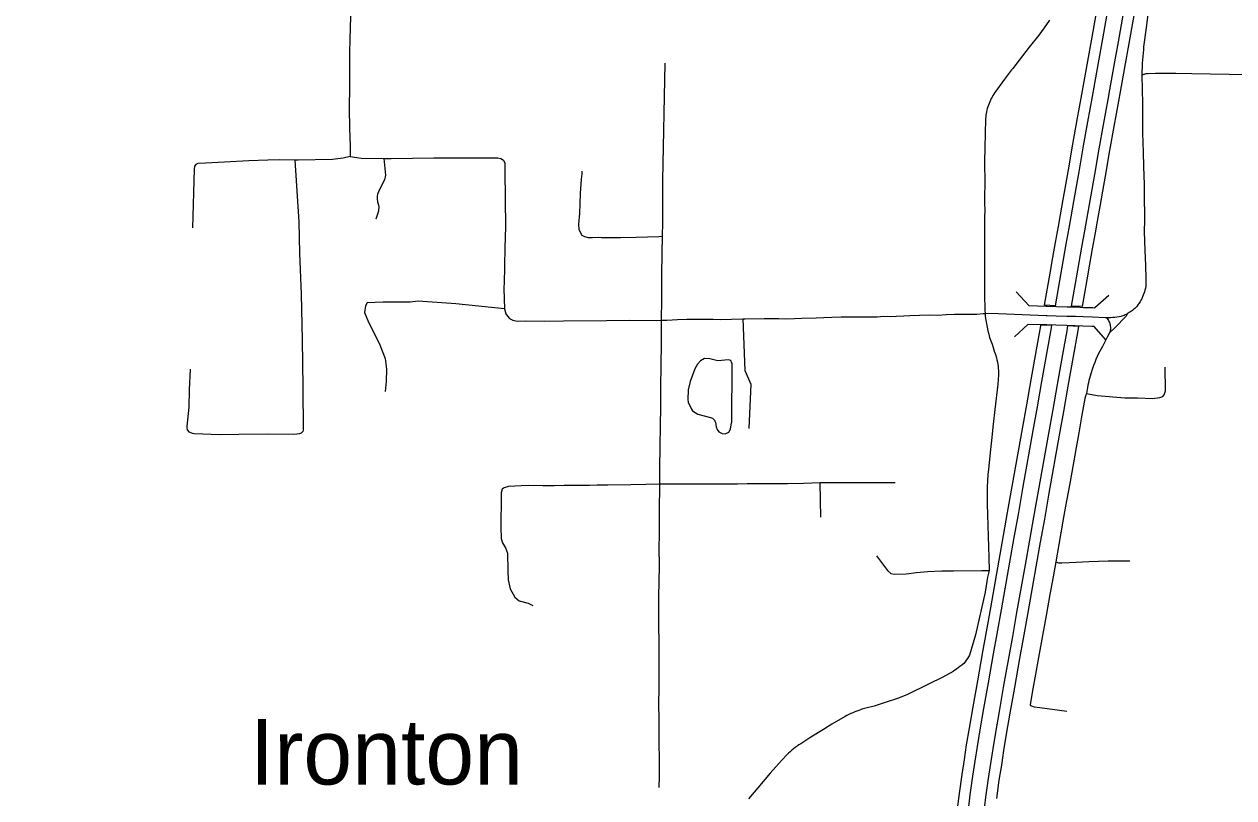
# Model space of a CAD drawing. Extents: x -19 to 366, y -4 to 359.
# Drawn here: x 154.161 to 156.004, y 183.524 to 184.705 of the extents above; entities that cross this region are included whole.
import ezdxf

# ---------------------------------------------------------------- set-up
doc = ezdxf.new("R2010")
doc.units = 0
for name, color, linetype in [('R_Exist Surface Annot', 7, 'Continuous'), ('R_Horz Alg Annot', 7, 'Continuous'), ('R_ROW', 7, 'Continuous'), ('R_Temp Easement', 7, 'Continuous'), ('R_Vert Alg', 7, 'Continuous'), ('R_Water', 7, 'Continuous'), ('Sheet Fence', 7, 'Continuous')]:
    doc.layers.add(name, color=color, linetype=linetype)

msp = doc.modelspace()

# ---------------------------------------------------------------- linework, layer by layer
at = {"layer": 'R_Exist Surface Annot'}
for points in [[(155.7154, 184.2759), (155.7241, 184.3249), (155.7284, 184.3485), (155.7324, 184.3718), (155.737, 184.3962), (155.7398, 184.4136), (155.744, 184.437), (155.7482, 184.4598), (155.7522, 184.4824), (155.7588, 184.5216), (155.7654, 184.5586), (155.7725, 184.5972), (155.7751, 184.6114), (155.7815, 184.6485), (155.7881, 184.6851), (155.8031, 184.7688)], [(155.8189, 184.766), (155.8039, 184.6822), (155.7973, 184.6457), (155.7909, 184.6086), (155.7884, 184.5944), (155.7813, 184.5557), (155.7746, 184.5189), (155.7681, 184.4796), (155.764, 184.4569), (155.7599, 184.4341), (155.7557, 184.4109), (155.7528, 184.3934), (155.7482, 184.369), (155.7442, 184.3456), (155.7399, 184.3221), (155.7316, 184.2752), (155.7154, 184.2759)], [(155.7565, 184.2744), (155.7641, 184.3177), (155.7684, 184.3413), (155.7725, 184.3646), (155.7771, 184.3892), (155.78, 184.4067), (155.7841, 184.4297), (155.7883, 184.4526), (155.7923, 184.4754), (155.7989, 184.5147), (155.8055, 184.5513), (155.8126, 184.59), (155.8152, 184.6044), (155.8216, 184.6414), (155.8282, 184.6779), (155.8432, 184.7617)], [(155.859, 184.7588), (155.844, 184.675), (155.8374, 184.6386), (155.831, 184.6016), (155.8284, 184.5871), (155.8213, 184.5484), (155.8148, 184.5119), (155.8082, 184.4727), (155.8041, 184.4497), (155.7999, 184.4268), (155.7958, 184.404), (155.7929, 184.3864), (155.7883, 184.3618), (155.7843, 184.3385), (155.78, 184.3149), (155.7728, 184.2739), (155.7565, 184.2744)], [(155.5826, 183.5041), (155.5858, 183.531), (155.5899, 183.5602), (155.5937, 183.5828), (155.5969, 183.6055), (155.6013, 183.631), (155.6067, 183.6633), (155.6137, 183.7028), (155.6216, 183.7471), (155.6272, 183.7776), (155.6335, 183.8142), (155.6465, 183.8869), (155.6531, 183.9246), (155.6594, 183.9597), (155.6664, 183.9993), (155.682, 184.0876), (155.6885, 184.1239), (155.6953, 184.1622), (155.7033, 184.2077), (155.7098, 184.2443), (155.7101, 184.246)], [(155.7101, 184.246), (155.7264, 184.2459), (155.7256, 184.2414), (155.7191, 184.2049), (155.7112, 184.1595), (155.7044, 184.121), (155.6978, 184.0847), (155.6822, 183.9965), (155.6752, 183.9569), (155.6689, 183.9218), (155.6624, 183.8841), (155.6494, 183.8114), (155.643, 183.7748), (155.6374, 183.7442), (155.6296, 183.7), (155.6225, 183.6606), (155.6172, 183.6283), (155.6128, 183.603), (155.6096, 183.5804), (155.6058, 183.5577), (155.6018, 183.5289), (155.5985, 183.5022)], [(155.623, 183.4993), (155.6262, 183.5257), (155.6302, 183.554), (155.6339, 183.5766), (155.6371, 183.5992), (155.6414, 183.6242), (155.6468, 183.6564), (155.6538, 183.6957), (155.6616, 183.7399), (155.6672, 183.7705), (155.6736, 183.8071), (155.6866, 183.8799), (155.6932, 183.9175), (155.6994, 183.9526), (155.7065, 183.9923), (155.722, 184.0804), (155.7286, 184.1167), (155.7354, 184.1552), (155.7434, 184.2006), (155.7499, 184.2371), (155.7513, 184.2449), (155.7675, 184.244)], [(155.7675, 184.244), (155.7657, 184.2343), (155.7592, 184.1978), (155.7513, 184.1524), (155.7445, 184.1138), (155.7379, 184.0776), (155.7223, 183.9894), (155.7153, 183.9498), (155.709, 183.9147), (155.7025, 183.8771), (155.6895, 183.8043), (155.6831, 183.7676), (155.6775, 183.737), (155.6697, 183.6929), (155.6627, 183.6537), (155.6573, 183.6215), (155.653, 183.5967), (155.6498, 183.5742), (155.6461, 183.5516), (155.6422, 183.5236)]]:
    msp.add_lwpolyline(points, dxfattribs=at)
at = {"layer": 'R_ROW'}
msp.add_line((155.3748, 183.9527), (155.3738, 184.0052), dxfattribs=at)
for points in [[(154.6631, 185.0017), (154.6626, 184.9851), (154.6623, 184.9665), (154.662, 184.9419), (154.6615, 184.9192), (154.6613, 184.8962), (154.6603, 184.8683), (154.6602, 184.8461), (154.6594, 184.8225), (154.6581, 184.7804), (154.6584, 184.7608), (154.6577, 184.7162), (154.6574, 184.699), (154.6566, 184.6812), (154.6563, 184.6618), (154.6563, 184.6429), (154.6562, 184.6102), (154.6556, 184.5759), (154.6563, 184.5462), (154.6572, 184.5188), (154.6575, 184.5026)], [(155.9026, 184.8897), (155.899, 184.874), (155.8949, 184.8492), (155.8902, 184.8247), (155.883, 184.7815), (155.8793, 184.7596), (155.8741, 184.7281), (155.8704, 184.6991), (155.8665, 184.6699), (155.8663, 184.6676), (155.8663, 184.6653), (155.8645, 184.6453), (155.8638, 184.6264)], [(155.723, 184.7107), (155.7149, 184.699), (155.7067, 184.6879), (155.6921, 184.6694), (155.6771, 184.65), (155.6672, 184.6372)], [(155.137, 184.6451), (155.1335, 184.4663), (155.1333, 184.4022), (155.1328, 184.3806)], [(155.6672, 184.6372), (155.6654, 184.6348), (155.6546, 184.6206), (155.6398, 184.6003), (155.6384, 184.5981), (155.637, 184.5958), (155.6357, 184.5934), (155.6344, 184.5911), (155.6332, 184.5887), (155.632, 184.5862), (155.631, 184.5838), (155.63, 184.5813), (155.6292, 184.5788), (155.6284, 184.5763), (155.6277, 184.5738), (155.6271, 184.5712), (155.6267, 184.5686), (155.6263, 184.566), (155.626, 184.5633), (155.6258, 184.5607), (155.6252, 184.5368), (155.6245, 184.5177), (155.6243, 184.4939), (155.6244, 184.463), (155.6241, 184.4407), (155.6242, 184.4299), (155.6244, 184.4221), (155.6242, 184.4095), (155.6239, 184.3937), (155.6242, 184.3781), (155.6239, 184.3508), (155.624, 184.329), (155.6241, 184.3097), (155.6241, 184.2926), (155.6248, 184.2682), (155.625, 184.2634)], [(155.8638, 184.6264), (155.8648, 184.6271), (155.8658, 184.6277), (155.8669, 184.6282), (155.868, 184.6286), (155.8692, 184.6289), (155.8703, 184.6292), (155.8715, 184.6294), (155.8727, 184.6294), (155.8847, 184.6297), (155.9007, 184.6297), (155.9156, 184.63), (155.9403, 184.6292), (155.9678, 184.6287), (155.9971, 184.6282), (156.0262, 184.628), (156.0507, 184.6279), (156.075, 184.6276), (156.0985, 184.6277)], [(155.8638, 184.6264), (155.8648, 184.5839), (155.865, 184.5649), (155.8651, 184.5385), (155.8653, 184.5243), (155.8659, 184.5091), (155.8665, 184.4881), (155.8669, 184.4733), (155.8672, 184.4608), (155.8672, 184.4467), (155.8673, 184.4325), (155.8679, 184.42), (155.8678, 184.4052), (155.8676, 184.3886), (155.8681, 184.3735), (155.8685, 184.3601), (155.8693, 184.3363), (155.8699, 184.3169), (155.8699, 184.3046), (155.8694, 184.3019), (155.8687, 184.2991), (155.868, 184.2964), (155.8671, 184.2937), (155.8661, 184.2911), (155.8651, 184.2885), (155.8638, 184.2859), (155.8625, 184.2835), (155.8611, 184.281), (155.8595, 184.2787), (155.8579, 184.2764), (155.8561, 184.2742), (155.8552, 184.2731), (155.854, 184.272), (155.853, 184.271), (155.8519, 184.27), (155.8507, 184.269), (155.8496, 184.2681), (155.8483, 184.2671), (155.8471, 184.2663), (155.8458, 184.2654), (155.8446, 184.2646), (155.8431, 184.2638), (155.8419, 184.2632)], [(154.6575, 184.5026), (154.6465, 184.5001), (154.6302, 184.4984), (154.5779, 184.4973), (154.5732, 184.4974)], [(154.6575, 184.5026), (154.6741, 184.5001), (154.7087, 184.5)], [(154.7087, 184.5), (154.7113, 184.4745), (154.7097, 184.4674), (154.7019, 184.4526), (154.6988, 184.4453), (154.6985, 184.4421), (154.6983, 184.4384), (154.6988, 184.4335), (154.701, 184.4269), (154.7005, 184.4192), (154.6966, 184.407)], [(154.7087, 184.5), (154.7196, 184.5), (154.7849, 184.5009), (154.8512, 184.5009), (154.8824, 184.5008), (154.8872, 184.5), (154.8908, 184.4973), (154.8929, 184.4925), (154.893, 184.4894), (154.8932, 184.4803), (154.894, 184.3955), (154.8933, 184.3633), (154.8922, 184.3087), (154.8917, 184.3043), (154.8916, 184.3007), (154.8924, 184.2709), (154.8926, 184.2704)], [(154.5732, 184.4974), (154.5495, 184.4977), (154.5321, 184.4974), (154.5028, 184.4964), (154.4658, 184.4941), (154.4368, 184.4927), (154.425, 184.4921), (154.4221, 184.4906), (154.4203, 184.4879), (154.4198, 184.4833), (154.4169, 184.3942)], [(154.5732, 184.4974), (154.5793, 184.403), (154.5801, 184.3553), (154.5825, 184.293), (154.5841, 184.2232), (154.5851, 184.1508)], [(155.1328, 184.3806), (155.1276, 184.3805), (155.0932, 184.3792), (155.0692, 184.3786), (155.0572, 184.3788), (155.0403, 184.3788), (155.0358, 184.3792), (155.0266, 184.3789), (155.0208, 184.3789), (155.0151, 184.3803), (155.0111, 184.3825), (155.0083, 184.3867), (155.0063, 184.3916), (155.006, 184.3996), (155.0075, 184.4159), (155.0086, 184.4462), (155.0098, 184.4682), (155.0109, 184.4764), (155.0111, 184.4806)], [(155.1328, 184.3806), (155.1322, 184.3557), (155.1316, 184.321), (155.1316, 184.2848), (155.1312, 184.2529)], [(154.8926, 184.2704), (154.8183, 184.278), (154.7608, 184.2822), (154.7486, 184.2808), (154.7229, 184.2806), (154.7077, 184.2804), (154.683, 184.2794), (154.6806, 184.275), (154.6793, 184.265), (154.6853, 184.2502), (154.7013, 184.2181), (154.7107, 184.1946), (154.7127, 184.1786), (154.712, 184.1598), (154.7107, 184.1444)], [(154.8926, 184.2704), (154.8948, 184.263), (154.8971, 184.2594), (154.9003, 184.2558), (154.9052, 184.2534), (154.912, 184.2518), (154.9238, 184.2519), (154.9532, 184.2517), (154.9825, 184.2521), (155.0481, 184.2527), (155.0836, 184.2529), (155.1249, 184.2526), (155.1312, 184.2529)], [(155.2558, 184.255), (155.2594, 184.255), (155.2882, 184.2558), (155.2992, 184.2556), (155.3107, 184.2558), (155.3211, 184.2554), (155.3345, 184.2558), (155.3459, 184.2562), (155.3673, 184.2568), (155.3793, 184.2574), (155.3916, 184.2577), (155.4056, 184.2582), (155.4185, 184.2582), (155.4356, 184.258), (155.4481, 184.258), (155.4603, 184.2583), (155.4706, 184.259), (155.4801, 184.2589), (155.4895, 184.2593), (155.5011, 184.2596), (155.5105, 184.2602), (155.5396, 184.2611), (155.553, 184.261), (155.5655, 184.2617), (155.5784, 184.2624), (155.5981, 184.2624), (155.6125, 184.2623), (155.622, 184.2634), (155.625, 184.2634)], [(155.625, 184.2634), (155.6295, 184.2636), (155.6448, 184.2631), (155.6691, 184.2622), (155.718, 184.2605), (155.7194, 184.2605), (155.7334, 184.26)], [(155.625, 184.2634), (155.6253, 184.2585), (155.6262, 184.2531), (155.6271, 184.2478), (155.6281, 184.2424), (155.6293, 184.2371), (155.6305, 184.2319), (155.6318, 184.2266), (155.6338, 184.2215), (155.6356, 184.2164), (155.6374, 184.2113), (155.639, 184.2061), (155.6407, 184.2009), (155.6422, 184.1957), (155.643, 184.1925), (155.6437, 184.1892), (155.6442, 184.186), (155.6447, 184.1824), (155.6451, 184.1795), (155.6453, 184.1762), (155.6454, 184.1729), (155.6454, 184.1696), (155.6442, 184.1556), (155.64, 184.1171), (155.6372, 184.0945), (155.6346, 184.0694), (155.6325, 184.0514), (155.6315, 184.0405), (155.63, 184.026), (155.6293, 184.0174), (155.6288, 184.0087), (155.6283, 183.9972), (155.6281, 183.9817), (155.6284, 183.973), (155.6287, 183.9562), (155.6305, 183.8911), (155.6311, 183.8715)], [(155.8099, 184.257), (155.8131, 184.2571), (155.8163, 184.2572), (155.8195, 184.2575), (155.8227, 184.2578), (155.8259, 184.2583), (155.8291, 184.2589), (155.8322, 184.2595), (155.8353, 184.2603), (155.837, 184.2609), (155.8387, 184.2616), (155.8403, 184.2623), (155.8419, 184.2632)], [(155.8419, 184.2632), (155.84, 184.259), (155.8229, 184.2415), (155.8148, 184.2339)], [(155.1312, 184.2529), (155.1311, 184.2132), (155.1306, 184.1892), (155.1303, 184.1461), (155.1301, 184.1188), (155.1297, 184.0939), (155.1294, 184.0585), (155.1288, 184.0293), (155.1288, 184.0028)], [(155.1312, 184.2529), (155.1399, 184.2533), (155.1562, 184.254), (155.1706, 184.2545), (155.181, 184.2546), (155.1871, 184.2548), (155.1984, 184.2549), (155.2106, 184.2548), (155.2222, 184.2543), (155.2384, 184.2547), (155.2558, 184.255)], [(155.2558, 184.255), (155.259, 184.1764), (155.268, 184.1554), (155.2651, 184.0878)], [(155.7334, 184.26), (155.7494, 184.2595)], [(155.7494, 184.2595), (155.7603, 184.2591), (155.7628, 184.2591), (155.7743, 184.2585), (155.7885, 184.2582), (155.8084, 184.257), (155.8099, 184.257)], [(155.8099, 184.257), (155.8111, 184.2557), (155.8121, 184.2542), (155.813, 184.2527), (155.8138, 184.2511), (155.8145, 184.2495), (155.815, 184.2478), (155.8155, 184.2461), (155.8158, 184.2444), (155.816, 184.2426), (155.816, 184.2409), (155.8159, 184.2391), (155.8157, 184.2373), (155.8153, 184.2356), (155.8148, 184.2339)], [(155.8148, 184.2339), (155.8109, 184.2273), (155.8037, 184.2129), (155.7976, 184.2021), (155.7957, 184.1975), (155.7938, 184.193), (155.7921, 184.1884), (155.7904, 184.1838), (155.7888, 184.1792), (155.7861, 184.1712), (155.7851, 184.1677), (155.7842, 184.1643), (155.7833, 184.1609), (155.7825, 184.1574), (155.7818, 184.1539), (155.7813, 184.1506), (155.7793, 184.1413)], [(154.5851, 184.1508), (154.5859, 184.0853), (154.5852, 184.0835), (154.5828, 184.0809), (154.5797, 184.0797), (154.5763, 184.0793), (154.5703, 184.0789), (154.5332, 184.0792), (154.4877, 184.0785), (154.4587, 184.0782), (154.4196, 184.0796), (154.4171, 184.0805), (154.4126, 184.0823), (154.4093, 184.0857), (154.4088, 184.0887), (154.4088, 184.0914), (154.4119, 184.1203), (154.4124, 184.1467), (154.4142, 184.1783)], [(155.7793, 184.1413), (155.7958, 184.1383), (155.8381, 184.1348), (155.8573, 184.1347), (155.8799, 184.1337), (155.8915, 184.1351), (155.8958, 184.1365), (155.8979, 184.139), (155.8999, 184.1451), (155.8992, 184.1815)], [(155.7793, 184.1413), (155.7781, 184.1374), (155.7772, 184.1339), (155.7717, 184.1056), (155.7677, 184.0815), (155.7636, 184.0587), (155.7617, 184.0471), (155.7597, 184.0355), (155.7535, 184.0016), (155.7476, 183.9696), (155.7437, 183.9463), (155.7373, 183.9108), (155.7329, 183.8846)], [(155.1288, 184.0028), (155.1078, 184.0026), (155.0853, 184.002), (155.0502, 184.0013), (155.0339, 184.0013), (155.0219, 184.001), (155.0076, 184.001), (154.9943, 184.0009), (154.9836, 184.0007), (154.9681, 184.0004), (154.951, 184.0004), (154.9294, 184.0007), (154.9182, 184.0005), (154.8988, 183.9995), (154.8921, 183.9975), (154.889, 183.9954), (154.8874, 183.9896), (154.8875, 183.9679), (154.8872, 183.9538), (154.8872, 183.9373), (154.8875, 183.9202), (154.8894, 183.9135), (154.8941, 183.9056), (154.8969, 183.8975), (154.8977, 183.8707), (154.8983, 183.8569), (154.9011, 183.8435), (154.9081, 183.8306), (154.9151, 183.8251), (154.9284, 183.8213), (154.9356, 183.8181)], [(155.1288, 184.0028), (155.1287, 183.9875), (155.1285, 183.9763), (155.1283, 183.9425), (155.1283, 183.925), (155.1279, 183.9067), (155.1285, 183.8777), (155.1273, 183.8316), (155.1273, 183.7915), (155.1279, 183.7573), (155.1278, 183.7126), (155.1277, 183.696), (155.1275, 183.664), (155.1276, 183.6478), (155.1276, 183.6304), (155.1277, 183.6171), (155.128, 183.6097), (155.1282, 183.5815), (155.1281, 183.557), (155.128, 183.5403)], [(155.3738, 184.0052), (155.3484, 184.0042), (155.3241, 184.0037), (155.2844, 184.0034), (155.2625, 184.0034), (155.2474, 184.0031), (155.2329, 184.003), (155.2154, 184.003), (155.1881, 184.0032), (155.1736, 184.0031), (155.1565, 184.0031), (155.1288, 184.0028)], [(155.4878, 184.0049), (155.3738, 184.0052)], [(155.4595, 183.8936), (155.4765, 183.8711), (155.4814, 183.8665), (155.4867, 183.8656), (155.5046, 183.8664), (155.5207, 183.8682), (155.5373, 183.8695), (155.5591, 183.8706), (155.5768, 183.8706), (155.6193, 183.8711), (155.6311, 183.8715)], [(155.7329, 183.8846), (155.7286, 183.8617), (155.7237, 183.8347), (155.7181, 183.8026), (155.7106, 183.7607), (155.6979, 183.6906), (155.6936, 183.6669), (155.6944, 183.6652), (155.6997, 183.6635), (155.7084, 183.6621), (155.7498, 183.6567)], [(155.7329, 183.8846), (155.7368, 183.8829), (155.7418, 183.8829), (155.764, 183.8839), (155.7831, 183.8848), (155.8127, 183.8858), (155.8316, 183.8858), (155.8458, 183.8859)], [(155.6311, 183.8715), (155.6287, 183.8611), (155.6251, 183.8382), (155.6102, 183.7731), (155.6011, 183.742), (155.5996, 183.7394), (155.598, 183.7368), (155.5963, 183.7344), (155.5945, 183.732), (155.5926, 183.7296), (155.5897, 183.7271), (155.5867, 183.7247), (155.5841, 183.7227), (155.5816, 183.7209), (155.5791, 183.7191), (155.5765, 183.7174), (155.5604, 183.7088), (155.5389, 183.6977), (155.5066, 183.6821), (155.4929, 183.6765), (155.4714, 183.6692), (155.456, 183.6645), (155.4432, 183.6611), (155.4412, 183.6606), (155.4392, 183.6601), (155.4372, 183.6596), (155.4352, 183.6589), (155.4324, 183.6579), (155.4296, 183.6567), (155.4265, 183.6556), (155.4234, 183.6543), (155.4204, 183.653), (155.4174, 183.6516), (155.4145, 183.65), (155.4116, 183.6484), (155.3916, 183.6367), (155.3785, 183.6287), (155.3596, 183.6169), (155.3442, 183.607), (155.3413, 183.6052), (155.3385, 183.6033), (155.3357, 183.6013), (155.333, 183.5992), (155.3303, 183.5971), (155.3277, 183.5948), (155.3252, 183.5925), (155.3227, 183.5902), (155.3151, 183.5818), (155.306, 183.5719), (155.2973, 183.5622), (155.2785, 183.5399), (155.2644, 183.5232)]]:
    msp.add_lwpolyline(points, dxfattribs=at)
at = {"layer": 'R_Temp Easement'}
for points in [[(155.2391, 184.1876), (155.2377, 184.1914), (155.2339, 184.1927), (155.2178, 184.1911), (155.2057, 184.1943), (155.1974, 184.1945), (155.1911, 184.1912), (155.1868, 184.1859), (155.1828, 184.1788), (155.1757, 184.1598), (155.1723, 184.1467), (155.172, 184.1323), (155.1724, 184.1281), (155.1774, 184.1173), (155.1793, 184.115), (155.1873, 184.1099), (155.2064, 184.1049), (155.2094, 184.1036), (155.2121, 184.1012), (155.214, 184.0974), (155.215, 184.0903), (155.2165, 184.0866), (155.2194, 184.0828), (155.2245, 184.0803), (155.2287, 184.0798), (155.2342, 184.0821), (155.2372, 184.087), (155.2383, 184.0965)], [(155.2391, 184.1876), (155.2383, 184.0965)]]:
    msp.add_lwpolyline(points, dxfattribs=at)
at = {"layer": 'R_Vert Alg'}
for points in [[(155.6724, 184.2964), (155.6918, 184.2757)], [(155.7922, 184.2723), (155.8135, 184.2912)], [(155.6908, 184.2473), (155.67, 184.2279)], [(155.8094, 184.2226), (155.7905, 184.2439)]]:
    msp.add_lwpolyline(points, dxfattribs=at)
at = {"layer": 'R_Water'}
for points in [[(155.6918, 184.2757), (155.7183, 184.2747), (155.7197, 184.2747), (155.7339, 184.2742), (155.7499, 184.2737)], [(155.7499, 184.2737), (155.7606, 184.2733), (155.7631, 184.2733), (155.7748, 184.2727), (155.789, 184.2724), (155.7922, 184.2722)], [(155.6908, 184.2473), (155.7176, 184.2463), (155.719, 184.2463), (155.7329, 184.2458)], [(155.7329, 184.2458), (155.7489, 184.2453), (155.7601, 184.2449), (155.7625, 184.2449), (155.7738, 184.2443), (155.7879, 184.244), (155.7905, 184.2439)]]:
    msp.add_lwpolyline(points, dxfattribs=at)
at = {"layer": 'Sheet Fence'}
msp.add_spline([(0, 180.8999), (7.1228, 180.9044), (14.2457, 180.9176), (21.3685, 180.9397), (28.4912, 180.9706), (35.614, 181.0103), (42.7366, 181.0589), (49.8592, 181.1163), (56.9818, 181.1825), (64.1042, 181.2575), (71.2266, 181.3414), (78.3488, 181.4341), (85.4709, 181.5357), (92.5929, 181.646), (99.7147, 181.7652), (106.8364, 181.8933), (113.9579, 182.0301), (121.0793, 182.1758), (128.2005, 182.3303), (135.3214, 182.4936), (142.4422, 182.6658), (149.5627, 182.8468), (156.683, 183.0366), (163.8031, 183.2352), (170.9229, 183.4427), (178.0425, 183.659), (185.1617, 183.8841), (192.2807, 184.1181), (199.3994, 184.3608), (206.5178, 184.6124), (213.6359, 184.8728), (220.7537, 185.1421), (227.8711, 185.4201), (234.9881, 185.707), (242.1048, 186.0027), (249.2212, 186.3073), (256.3371, 186.6206), (263.4526, 186.9428), (270.5678, 187.2738), (277.6825, 187.6136), (284.7968, 187.9622), (291.9107, 188.3197), (299.0241, 188.6859), (306.1371, 189.061), (313.2495, 189.4449), (320.3615, 189.8377), (327.4731, 190.2392), (334.5841, 190.6495), (341.6946, 191.0687)], degree=3, dxfattribs=at)

# ---------------------------------------------------------------- texts
at = {"layer": 'R_Horz Alg Annot'}
msp.add_text('Ironton', height=0.1, dxfattribs=at).set_placement((154.5043, 183.5448))

doc.saveas('drawing.dxf')
